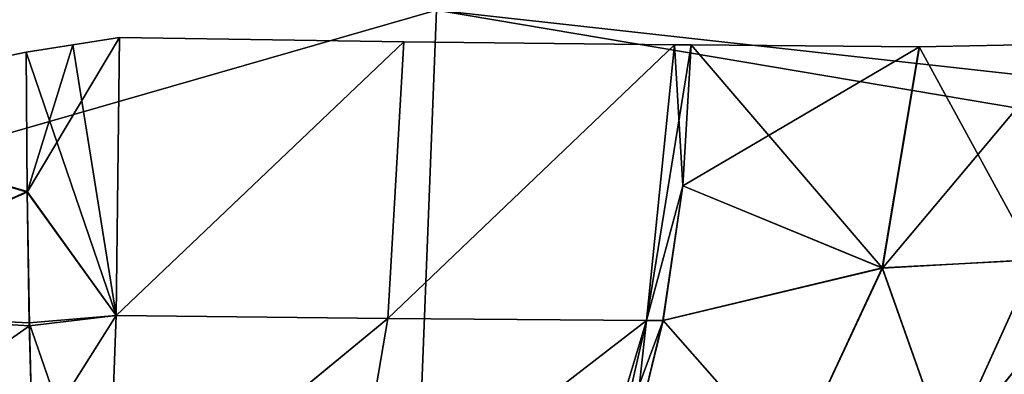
# Model space of a CAD drawing. Header units: millimetres. Extents: x -168 to 168, y -6 to 84.
# Tile 541 of 656: x 109.023 to 111.648, y -0.973 to -0.026. Entities that reach past the tile are written whole.
import ezdxf

# ---------------------------------------------------------------- set-up
doc = ezdxf.new("R2010")
doc.units = ezdxf.units.MM
doc.header["$LTSCALE"] = 65.185185
for name, color, linetype in [('177', 7, 'CONTINUOUS'), ('353', 7, 'CONTINUOUS'), ('359', 7, 'CONTINUOUS'), ('360', 7, 'CONTINUOUS'), ('361', 7, 'CONTINUOUS'), ('362', 7, 'CONTINUOUS'), ('363', 7, 'CONTINUOUS'), ('364', 7, 'CONTINUOUS'), ('365', 7, 'CONTINUOUS'), ('366', 7, 'CONTINUOUS'), ('367', 7, 'CONTINUOUS'), ('368', 7, 'CONTINUOUS'), ('370', 7, 'CONTINUOUS'), ('371', 7, 'CONTINUOUS'), ('372', 7, 'CONTINUOUS'), ('373', 7, 'CONTINUOUS'), ('374', 7, 'CONTINUOUS'), ('375', 7, 'CONTINUOUS'), ('376', 7, 'CONTINUOUS'), ('377', 7, 'CONTINUOUS'), ('378', 7, 'CONTINUOUS'), ('379', 7, 'CONTINUOUS'), ('380', 7, 'CONTINUOUS'), ('66', 7, 'CONTINUOUS')]:
    doc.layers.add(name, color=color, linetype=linetype)

msp = doc.modelspace()

# ---------------------------------------------------------------- linework, layer by layer
at = {"layer": '177', "linetype": 'CONTINUOUS'}
for points in [[(123.9009, 0, 124.9), (110.1342, 0, 124.9), (123.8345, -1.5218, 124.8336), (123.9009, 0, 124.9)], [(96.3674, 0, 124.9), (96.3157, -1.5218, 124.8336), (109.555, -1.5218, 124.8336), (96.3674, 0, 124.9)], [(110.1342, 0, 124.9), (96.3674, 0, 124.9), (110.0751, -1.5218, 124.8336), (110.1342, 0, 124.9)], [(96.3674, 0, 124.9), (109.555, -1.5218, 124.8336), (110.0751, -1.5218, 124.8336), (96.3674, 0, 124.9)], [(123.8345, -1.5218, 124.8336), (110.1342, 0, 124.9), (110.0751, -1.5218, 124.8336), (123.8345, -1.5218, 124.8336)]]:
    msp.add_3dface(points, dxfattribs=at)
at = {"layer": '353', "linetype": 'CONTINUOUS'}
for points in [[(108.3001, -0.2666, -77.6981), (109.0402, -0.1128, -77.8107), (109.0428, -0.4848, -77.7543), (108.3001, -0.2666, -77.6981)], [(108.3324, -0.8014, -77.5518), (108.3001, -0.2666, -77.6981), (109.0428, -0.4848, -77.7543), (108.3324, -0.8014, -77.5518)], [(109.0485, -0.835, -77.6314), (108.3324, -0.8014, -77.5518), (109.0428, -0.4848, -77.7543), (109.0485, -0.835, -77.6314)], [(108.3996, -1.2999, -77.2467), (108.3324, -0.8014, -77.5518), (109.057, -1.1519, -77.4492), (108.3996, -1.2999, -77.2467)], [(109.057, -1.1519, -77.4492), (108.3324, -0.8014, -77.5518), (109.0485, -0.835, -77.6314), (109.057, -1.1519, -77.4492)]]:
    msp.add_3dface(points, dxfattribs=at)
at = {"layer": '359', "linetype": 'CONTINUOUS'}
for points in [[(109.0402, -0.1128, -72.1893), (108.3001, -0.2666, -72.3019), (109.0428, -0.4866, -72.2462), (109.0402, -0.1128, -72.1893)], [(108.3001, -0.2666, -72.3019), (108.3324, -0.8014, -72.4482), (109.0428, -0.4866, -72.2462), (108.3001, -0.2666, -72.3019)], [(109.0428, -0.4866, -72.2462), (108.3324, -0.8014, -72.4482), (109.0487, -0.8429, -72.3722), (109.0428, -0.4866, -72.2462)], [(108.3324, -0.8014, -72.4482), (108.3996, -1.2999, -72.7533), (109.0487, -0.8429, -72.3722), (108.3324, -0.8014, -72.4482)], [(109.0487, -0.8429, -72.3722), (108.3996, -1.2999, -72.7533), (109.0575, -1.1693, -72.5632), (109.0487, -0.8429, -72.3722)]]:
    msp.add_3dface(points, dxfattribs=at)
at = {"layer": '360', "linetype": 'CONTINUOUS'}
for points in [[(109.2893, -0.0734, -72.1883), (109.0428, -0.4866, -72.2462), (109.2803, -0.8159, -72.3607), (109.2893, -0.0734, -72.1883)], [(109.1648, -0.0932, -72.1856), (109.0428, -0.4866, -72.2462), (109.2893, -0.0734, -72.1883), (109.1648, -0.0932, -72.1856)], [(109.0402, -0.1128, -72.1893), (109.0428, -0.4866, -72.2462), (109.1648, -0.0932, -72.1856), (109.0402, -0.1128, -72.1893)], [(109.0428, -0.4866, -72.2462), (109.0487, -0.8429, -72.3722), (109.2803, -0.8159, -72.3607), (109.0428, -0.4866, -72.2462)], [(109.0487, -0.8429, -72.3722), (109.0575, -1.1693, -72.5632), (109.2803, -0.8159, -72.3607), (109.0487, -0.8429, -72.3722)], [(109.2803, -0.8159, -72.3607), (109.0575, -1.1693, -72.5632), (109.2572, -1.4403, -72.7985), (109.2803, -0.8159, -72.3607)]]:
    msp.add_3dface(points, dxfattribs=at)
at = {"layer": '361', "linetype": 'CONTINUOUS'}
for points in [[(109.2893, -0.0734, -72.1883), (109.2803, -0.8159, -72.3607), (110.047, -0.0846, -72.3021), (109.2893, -0.0734, -72.1883)], [(110.047, -0.0846, -72.3021), (109.2803, -0.8159, -72.3607), (110.0044, -0.8236, -72.4726), (110.047, -0.0846, -72.3021)], [(110.047, -0.0846, -72.3021), (110.0044, -0.8236, -72.4726), (110.7691, -0.0927, -72.5584), (110.047, -0.0846, -72.3021)], [(110.7691, -0.0927, -72.5584), (110.0044, -0.8236, -72.4726), (110.6939, -0.8291, -72.7195), (110.7691, -0.0927, -72.5584)], [(109.2803, -0.8159, -72.3607), (109.2572, -1.4403, -72.7985), (110.0044, -0.8236, -72.4726), (109.2803, -0.8159, -72.3607)], [(110.0044, -0.8236, -72.4726), (109.2572, -1.4403, -72.7985), (109.8983, -1.4437, -72.8981), (110.0044, -0.8236, -72.4726)], [(110.0044, -0.8236, -72.4726), (109.8983, -1.4437, -72.8981), (110.6939, -0.8291, -72.7195), (110.0044, -0.8236, -72.4726)], [(110.6939, -0.8291, -72.7195), (109.8983, -1.4437, -72.8981), (110.5082, -1.447, -73.1177), (110.6939, -0.8291, -72.7195)]]:
    msp.add_3dface(points, dxfattribs=at)
at = {"layer": '362', "linetype": 'CONTINUOUS'}
for points in [[(110.8133, -0.0927, -72.579), (110.6939, -0.8291, -72.7195), (110.7906, -0.4696, -72.6277), (110.8133, -0.0927, -72.579)], [(110.7691, -0.0927, -72.5584), (110.6939, -0.8291, -72.7195), (110.8133, -0.0927, -72.579), (110.7691, -0.0927, -72.5584)], [(110.7906, -0.4696, -72.6277), (110.6939, -0.8291, -72.7195), (110.7382, -0.8292, -72.7402), (110.7906, -0.4696, -72.6277)], [(110.6939, -0.8291, -72.7195), (110.5082, -1.447, -73.1177), (110.7382, -0.8292, -72.7402), (110.6939, -0.8291, -72.7195)], [(110.7382, -0.8292, -72.7402), (110.5082, -1.447, -73.1177), (110.6578, -1.1591, -72.9125), (110.7382, -0.8292, -72.7402)]]:
    msp.add_3dface(points, dxfattribs=at)
at = {"layer": '363', "linetype": 'CONTINUOUS'}
for points in [[(110.8133, -0.0927, -72.579), (110.7906, -0.4696, -72.6277), (111.4219, -0.0986, -73.019), (110.8133, -0.0927, -72.579)], [(111.4219, -0.0986, -73.019), (110.7906, -0.4696, -72.6277), (111.3232, -0.6891, -73.0894), (111.4219, -0.0986, -73.019)], [(111.4219, -0.0986, -73.019), (111.3232, -0.6891, -73.0894), (111.8259, -0.0906, -73.653), (111.4219, -0.0986, -73.019)], [(111.8259, -0.0906, -73.653), (111.3232, -0.6891, -73.0894), (111.7316, -0.6663, -73.7204), (111.8259, -0.0906, -73.653)], [(110.7906, -0.4696, -72.6277), (110.7382, -0.8292, -72.7402), (111.3232, -0.6891, -73.0894), (110.7906, -0.4696, -72.6277)], [(111.7316, -0.6663, -73.7204), (111.3232, -0.6891, -73.0894), (111.4979, -1.1821, -73.8759), (111.7316, -0.6663, -73.7204)], [(111.7316, -0.6663, -73.7204), (111.4979, -1.1821, -73.8759), (111.7957, -0.8136, -74.3895), (111.7316, -0.6663, -73.7204)], [(111.3232, -0.6891, -73.0894), (110.7382, -0.8292, -72.7402), (111.078, -1.215, -73.2524), (111.3232, -0.6891, -73.0894)], [(111.3232, -0.6891, -73.0894), (111.078, -1.215, -73.2524), (111.4979, -1.1821, -73.8759), (111.3232, -0.6891, -73.0894)], [(111.7957, -0.8136, -74.3895), (111.4979, -1.1821, -73.8759), (111.6071, -1.147, -74.3895), (111.7957, -0.8136, -74.3895)], [(110.7382, -0.8292, -72.7402), (110.6578, -1.1591, -72.9125), (111.078, -1.215, -73.2524), (110.7382, -0.8292, -72.7402)]]:
    msp.add_3dface(points, dxfattribs=at)
at = {"layer": '364', "linetype": 'CONTINUOUS'}
for points in [[(111.7957, -0.8135, -75.6105), (111.6071, -1.147, -74.3895), (111.6068, -1.1473, -75.6105), (111.7957, -0.8135, -75.6105)], [(111.7957, -0.8136, -74.3895), (111.6071, -1.147, -74.3895), (111.7957, -0.8135, -75.6105), (111.7957, -0.8136, -74.3895)]]:
    msp.add_3dface(points, dxfattribs=at)
at = {"layer": '365', "linetype": 'CONTINUOUS'}
for points in [[(110.8133, -0.0927, -77.421), (111.3228, -0.6887, -76.9112), (110.7906, -0.4693, -77.3723), (110.8133, -0.0927, -77.421)], [(111.4214, -0.0986, -76.9815), (111.3228, -0.6887, -76.9112), (110.8133, -0.0927, -77.421), (111.4214, -0.0986, -76.9815)], [(111.4214, -0.0986, -76.9815), (111.7313, -0.6666, -76.2803), (111.3228, -0.6887, -76.9112), (111.4214, -0.0986, -76.9815)], [(111.8256, -0.0906, -76.3477), (111.7313, -0.6666, -76.2803), (111.4214, -0.0986, -76.9815), (111.8256, -0.0906, -76.3477)], [(110.7906, -0.4693, -77.3723), (111.3228, -0.6887, -76.9112), (110.7381, -0.8293, -77.2598), (110.7906, -0.4693, -77.3723)], [(111.7313, -0.6666, -76.2803), (111.4973, -1.1827, -76.1246), (111.3228, -0.6887, -76.9112), (111.7313, -0.6666, -76.2803)], [(111.7313, -0.6666, -76.2803), (111.7957, -0.8135, -75.6105), (111.4973, -1.1827, -76.1246), (111.7313, -0.6666, -76.2803)], [(111.3228, -0.6887, -76.9112), (111.0778, -1.2145, -76.7484), (110.7381, -0.8293, -77.2598), (111.3228, -0.6887, -76.9112)], [(111.3228, -0.6887, -76.9112), (111.4973, -1.1827, -76.1246), (111.0778, -1.2145, -76.7484), (111.3228, -0.6887, -76.9112)], [(111.7957, -0.8135, -75.6105), (111.6068, -1.1473, -75.6105), (111.4973, -1.1827, -76.1246), (111.7957, -0.8135, -75.6105)], [(110.7381, -0.8293, -77.2598), (111.0778, -1.2145, -76.7484), (110.6579, -1.1587, -77.0878), (110.7381, -0.8293, -77.2598)]]:
    msp.add_3dface(points, dxfattribs=at)
at = {"layer": '366', "linetype": 'CONTINUOUS'}
for points in [[(110.7691, -0.0927, -77.4416), (110.7906, -0.4693, -77.3723), (110.694, -0.8289, -77.2806), (110.7691, -0.0927, -77.4416)], [(110.8133, -0.0927, -77.421), (110.7906, -0.4693, -77.3723), (110.7691, -0.0927, -77.4416), (110.8133, -0.0927, -77.421)], [(110.7906, -0.4693, -77.3723), (110.7381, -0.8293, -77.2598), (110.694, -0.8289, -77.2806), (110.7906, -0.4693, -77.3723)], [(110.694, -0.8289, -77.2806), (110.5527, -1.4462, -76.8624), (110.5085, -1.4462, -76.883), (110.694, -0.8289, -77.2806)], [(110.6579, -1.1587, -77.0878), (110.5527, -1.4462, -76.8624), (110.694, -0.8289, -77.2806), (110.6579, -1.1587, -77.0878)], [(110.7381, -0.8293, -77.2598), (110.6579, -1.1587, -77.0878), (110.694, -0.8289, -77.2806), (110.7381, -0.8293, -77.2598)]]:
    msp.add_3dface(points, dxfattribs=at)
at = {"layer": '367', "linetype": 'CONTINUOUS'}
for points in [[(109.2893, -0.0734, -77.8117), (110.047, -0.0846, -77.6979), (109.2803, -0.8159, -77.6393), (109.2893, -0.0734, -77.8117)], [(110.047, -0.0846, -77.6979), (110.0044, -0.8236, -77.5274), (109.2803, -0.8159, -77.6393), (110.047, -0.0846, -77.6979)], [(110.047, -0.0846, -77.6979), (110.7691, -0.0927, -77.4416), (110.0044, -0.8236, -77.5274), (110.047, -0.0846, -77.6979)], [(110.7691, -0.0927, -77.4416), (110.694, -0.8289, -77.2806), (110.0044, -0.8236, -77.5274), (110.7691, -0.0927, -77.4416)], [(109.2803, -0.8159, -77.6393), (110.0044, -0.8236, -77.5274), (109.2572, -1.4402, -77.2015), (109.2803, -0.8159, -77.6393)], [(110.0044, -0.8236, -77.5274), (109.8983, -1.4437, -77.1019), (109.2572, -1.4402, -77.2015), (110.0044, -0.8236, -77.5274)], [(110.0044, -0.8236, -77.5274), (110.694, -0.8289, -77.2806), (109.8983, -1.4437, -77.1019), (110.0044, -0.8236, -77.5274)], [(110.694, -0.8289, -77.2806), (110.5085, -1.4462, -76.883), (109.8983, -1.4437, -77.1019), (110.694, -0.8289, -77.2806)]]:
    msp.add_3dface(points, dxfattribs=at)
at = {"layer": '368', "linetype": 'CONTINUOUS'}
for points in [[(109.2893, -0.0734, -77.8117), (109.2803, -0.8159, -77.6393), (109.1648, -0.0932, -77.8144), (109.2893, -0.0734, -77.8117)], [(109.2803, -0.8159, -77.6393), (109.0402, -0.1128, -77.8107), (109.1648, -0.0932, -77.8144), (109.2803, -0.8159, -77.6393)], [(109.0428, -0.4848, -77.7543), (109.0402, -0.1128, -77.8107), (109.2803, -0.8159, -77.6393), (109.0428, -0.4848, -77.7543)], [(109.0485, -0.835, -77.6314), (109.0428, -0.4848, -77.7543), (109.2803, -0.8159, -77.6393), (109.0485, -0.835, -77.6314)], [(109.0485, -0.835, -77.6314), (109.2803, -0.8159, -77.6393), (109.2572, -1.4402, -77.2015), (109.0485, -0.835, -77.6314)], [(109.057, -1.1519, -77.4492), (109.0485, -0.835, -77.6314), (109.2572, -1.4402, -77.2015), (109.057, -1.1519, -77.4492)]]:
    msp.add_3dface(points, dxfattribs=at)
at = {"layer": '370', "linetype": 'CONTINUOUS'}
for points in [[(109.0402, -0.1128, 77.8107), (108.3001, -0.2666, 77.6981), (109.0428, -0.4866, 77.7538), (109.0402, -0.1128, 77.8107)], [(108.3001, -0.2666, 77.6981), (108.3324, -0.8014, 77.5518), (109.0428, -0.4866, 77.7538), (108.3001, -0.2666, 77.6981)], [(109.0428, -0.4866, 77.7538), (108.3324, -0.8014, 77.5518), (109.0487, -0.8429, 77.6278), (109.0428, -0.4866, 77.7538)], [(108.3324, -0.8014, 77.5518), (108.3996, -1.2999, 77.2467), (109.0487, -0.8429, 77.6278), (108.3324, -0.8014, 77.5518)], [(109.0487, -0.8429, 77.6278), (108.3996, -1.2999, 77.2467), (109.0575, -1.1693, 77.4368), (109.0487, -0.8429, 77.6278)]]:
    msp.add_3dface(points, dxfattribs=at)
at = {"layer": '371', "linetype": 'CONTINUOUS'}
for points in [[(109.2893, -0.0734, 77.8117), (109.0428, -0.4866, 77.7538), (109.2802, -0.8159, 77.6393), (109.2893, -0.0734, 77.8117)], [(109.1648, -0.0932, 77.8144), (109.0428, -0.4866, 77.7538), (109.2893, -0.0734, 77.8117), (109.1648, -0.0932, 77.8144)], [(109.0402, -0.1128, 77.8107), (109.0428, -0.4866, 77.7538), (109.1648, -0.0932, 77.8144), (109.0402, -0.1128, 77.8107)], [(109.0428, -0.4866, 77.7538), (109.0487, -0.8429, 77.6278), (109.2802, -0.8159, 77.6393), (109.0428, -0.4866, 77.7538)], [(109.0487, -0.8429, 77.6278), (109.0575, -1.1693, 77.4368), (109.2802, -0.8159, 77.6393), (109.0487, -0.8429, 77.6278)], [(109.2802, -0.8159, 77.6393), (109.0575, -1.1693, 77.4368), (109.2572, -1.4403, 77.2015), (109.2802, -0.8159, 77.6393)]]:
    msp.add_3dface(points, dxfattribs=at)
at = {"layer": '372', "linetype": 'CONTINUOUS'}
for points in [[(109.2893, -0.0734, 77.8117), (109.2802, -0.8159, 77.6393), (110.047, -0.0846, 77.6979), (109.2893, -0.0734, 77.8117)], [(110.047, -0.0846, 77.6979), (109.2802, -0.8159, 77.6393), (110.0044, -0.8236, 77.5274), (110.047, -0.0846, 77.6979)], [(110.047, -0.0846, 77.6979), (110.0044, -0.8236, 77.5274), (110.7691, -0.0927, 77.4416), (110.047, -0.0846, 77.6979)], [(110.7691, -0.0927, 77.4416), (110.0044, -0.8236, 77.5274), (110.6939, -0.8291, 77.2805), (110.7691, -0.0927, 77.4416)], [(109.2802, -0.8159, 77.6393), (109.2572, -1.4403, 77.2015), (110.0044, -0.8236, 77.5274), (109.2802, -0.8159, 77.6393)], [(110.0044, -0.8236, 77.5274), (109.2572, -1.4403, 77.2015), (109.8983, -1.4437, 77.1019), (110.0044, -0.8236, 77.5274)], [(110.0044, -0.8236, 77.5274), (109.8983, -1.4437, 77.1019), (110.6939, -0.8291, 77.2805), (110.0044, -0.8236, 77.5274)], [(110.6939, -0.8291, 77.2805), (109.8983, -1.4437, 77.1019), (110.5082, -1.447, 76.8823), (110.6939, -0.8291, 77.2805)]]:
    msp.add_3dface(points, dxfattribs=at)
at = {"layer": '373', "linetype": 'CONTINUOUS'}
for points in [[(110.7691, -0.0927, 77.4416), (110.6939, -0.8291, 77.2805), (110.8133, -0.0927, 77.421), (110.7691, -0.0927, 77.4416)], [(110.8133, -0.0927, 77.421), (110.6939, -0.8291, 77.2805), (110.7906, -0.4696, 77.3723), (110.8133, -0.0927, 77.421)], [(110.7906, -0.4696, 77.3723), (110.6939, -0.8291, 77.2805), (110.7382, -0.8292, 77.2598), (110.7906, -0.4696, 77.3723)], [(110.6939, -0.8291, 77.2805), (110.5082, -1.447, 76.8823), (110.7382, -0.8292, 77.2598), (110.6939, -0.8291, 77.2805)], [(110.7382, -0.8292, 77.2598), (110.5082, -1.447, 76.8823), (110.6578, -1.1591, 77.0875), (110.7382, -0.8292, 77.2598)]]:
    msp.add_3dface(points, dxfattribs=at)
at = {"layer": '374', "linetype": 'CONTINUOUS'}
for points in [[(110.8133, -0.0927, 77.421), (110.7906, -0.4696, 77.3723), (111.4219, -0.0986, 76.981), (110.8133, -0.0927, 77.421)], [(111.4219, -0.0986, 76.981), (110.7906, -0.4696, 77.3723), (111.3232, -0.6891, 76.9106), (111.4219, -0.0986, 76.981)], [(111.8259, -0.0906, 76.347), (111.3232, -0.6891, 76.9106), (111.7316, -0.6663, 76.2796), (111.8259, -0.0906, 76.347)], [(111.4219, -0.0986, 76.981), (111.3232, -0.6891, 76.9106), (111.8259, -0.0906, 76.347), (111.4219, -0.0986, 76.981)], [(110.7906, -0.4696, 77.3723), (110.7382, -0.8292, 77.2598), (111.3232, -0.6891, 76.9106), (110.7906, -0.4696, 77.3723)], [(111.7316, -0.6663, 76.2796), (111.3232, -0.6891, 76.9106), (111.4979, -1.1821, 76.1241), (111.7316, -0.6663, 76.2796)], [(111.7316, -0.6663, 76.2796), (111.4979, -1.1821, 76.1241), (111.7957, -0.8136, 75.6105), (111.7316, -0.6663, 76.2796)], [(111.3232, -0.6891, 76.9106), (110.7382, -0.8292, 77.2598), (111.078, -1.215, 76.7476), (111.3232, -0.6891, 76.9106)], [(111.3232, -0.6891, 76.9106), (111.078, -1.215, 76.7476), (111.4979, -1.1821, 76.1241), (111.3232, -0.6891, 76.9106)], [(111.7957, -0.8136, 75.6105), (111.4979, -1.1821, 76.1241), (111.6071, -1.147, 75.6105), (111.7957, -0.8136, 75.6105)], [(110.7382, -0.8292, 77.2598), (110.6578, -1.1591, 77.0875), (111.078, -1.215, 76.7476), (110.7382, -0.8292, 77.2598)]]:
    msp.add_3dface(points, dxfattribs=at)
at = {"layer": '375', "linetype": 'CONTINUOUS'}
for points in [[(111.7957, -0.8135, 74.3895), (111.6071, -1.147, 75.6105), (111.6068, -1.1473, 74.3895), (111.7957, -0.8135, 74.3895)], [(111.7957, -0.8136, 75.6105), (111.6071, -1.147, 75.6105), (111.7957, -0.8135, 74.3895), (111.7957, -0.8136, 75.6105)]]:
    msp.add_3dface(points, dxfattribs=at)
at = {"layer": '376', "linetype": 'CONTINUOUS'}
for points in [[(110.8133, -0.0927, 72.579), (111.3228, -0.6887, 73.0888), (110.7906, -0.4693, 72.6277), (110.8133, -0.0927, 72.579)], [(111.4214, -0.0986, 73.0185), (111.3228, -0.6887, 73.0888), (110.8133, -0.0927, 72.579), (111.4214, -0.0986, 73.0185)], [(111.4214, -0.0986, 73.0185), (111.7313, -0.6666, 73.7197), (111.3228, -0.6887, 73.0888), (111.4214, -0.0986, 73.0185)], [(111.8256, -0.0906, 73.6523), (111.7313, -0.6666, 73.7197), (111.4214, -0.0986, 73.0185), (111.8256, -0.0906, 73.6523)], [(110.7906, -0.4693, 72.6277), (111.3228, -0.6887, 73.0888), (110.7381, -0.8293, 72.7402), (110.7906, -0.4693, 72.6277)], [(111.7313, -0.6666, 73.7197), (111.4973, -1.1827, 73.8754), (111.3228, -0.6887, 73.0888), (111.7313, -0.6666, 73.7197)], [(111.7313, -0.6666, 73.7197), (111.7957, -0.8135, 74.3895), (111.4973, -1.1827, 73.8754), (111.7313, -0.6666, 73.7197)], [(111.3228, -0.6887, 73.0888), (111.0778, -1.2145, 73.2516), (110.7381, -0.8293, 72.7402), (111.3228, -0.6887, 73.0888)], [(111.3228, -0.6887, 73.0888), (111.4973, -1.1827, 73.8754), (111.0778, -1.2145, 73.2516), (111.3228, -0.6887, 73.0888)], [(111.7957, -0.8135, 74.3895), (111.6068, -1.1473, 74.3895), (111.4973, -1.1827, 73.8754), (111.7957, -0.8135, 74.3895)], [(110.7381, -0.8293, 72.7402), (111.0778, -1.2145, 73.2516), (110.6579, -1.1587, 72.9122), (110.7381, -0.8293, 72.7402)]]:
    msp.add_3dface(points, dxfattribs=at)
at = {"layer": '377', "linetype": 'CONTINUOUS'}
for points in [[(110.7691, -0.0927, 72.5584), (110.7906, -0.4693, 72.6277), (110.694, -0.8289, 72.7194), (110.7691, -0.0927, 72.5584)], [(110.8133, -0.0927, 72.579), (110.7906, -0.4693, 72.6277), (110.7691, -0.0927, 72.5584), (110.8133, -0.0927, 72.579)], [(110.7906, -0.4693, 72.6277), (110.7381, -0.8293, 72.7402), (110.694, -0.8289, 72.7194), (110.7906, -0.4693, 72.6277)], [(110.694, -0.8289, 72.7194), (110.5527, -1.4462, 73.1376), (110.5085, -1.4462, 73.117), (110.694, -0.8289, 72.7194)], [(110.6579, -1.1587, 72.9122), (110.5527, -1.4462, 73.1376), (110.694, -0.8289, 72.7194), (110.6579, -1.1587, 72.9122)], [(110.7381, -0.8293, 72.7402), (110.6579, -1.1587, 72.9122), (110.694, -0.8289, 72.7194), (110.7381, -0.8293, 72.7402)]]:
    msp.add_3dface(points, dxfattribs=at)
at = {"layer": '378', "linetype": 'CONTINUOUS'}
for points in [[(109.2893, -0.0734, 72.1883), (110.047, -0.0846, 72.3021), (109.2803, -0.8156, 72.3606), (109.2893, -0.0734, 72.1883)], [(110.047, -0.0846, 72.3021), (110.0045, -0.8236, 72.4726), (109.2803, -0.8156, 72.3606), (110.047, -0.0846, 72.3021)], [(110.047, -0.0846, 72.3021), (110.7691, -0.0927, 72.5584), (110.0045, -0.8236, 72.4726), (110.047, -0.0846, 72.3021)], [(110.7691, -0.0927, 72.5584), (110.694, -0.8289, 72.7194), (110.0045, -0.8236, 72.4726), (110.7691, -0.0927, 72.5584)], [(109.2803, -0.8156, 72.3606), (110.0045, -0.8236, 72.4726), (109.2572, -1.4395, 72.7976), (109.2803, -0.8156, 72.3606)], [(110.0045, -0.8236, 72.4726), (109.8983, -1.4437, 72.8981), (109.2572, -1.4395, 72.7976), (110.0045, -0.8236, 72.4726)], [(110.0045, -0.8236, 72.4726), (110.694, -0.8289, 72.7194), (109.8983, -1.4437, 72.8981), (110.0045, -0.8236, 72.4726)], [(110.694, -0.8289, 72.7194), (110.5085, -1.4462, 73.117), (109.8983, -1.4437, 72.8981), (110.694, -0.8289, 72.7194)]]:
    msp.add_3dface(points, dxfattribs=at)
at = {"layer": '379', "linetype": 'CONTINUOUS'}
for points in [[(109.2893, -0.0734, 72.1883), (109.2803, -0.8156, 72.3606), (109.1648, -0.0932, 72.1856), (109.2893, -0.0734, 72.1883)], [(109.1648, -0.0932, 72.1856), (109.2803, -0.8156, 72.3606), (109.0402, -0.1128, 72.1893), (109.1648, -0.0932, 72.1856)], [(109.0402, -0.1128, 72.1893), (109.2803, -0.8156, 72.3606), (109.0428, -0.4848, 72.2457), (109.0402, -0.1128, 72.1893)], [(109.0428, -0.4848, 72.2457), (109.2803, -0.8156, 72.3606), (109.0485, -0.835, 72.3686), (109.0428, -0.4848, 72.2457)], [(109.2803, -0.8156, 72.3606), (109.2572, -1.4395, 72.7976), (109.0485, -0.835, 72.3686), (109.2803, -0.8156, 72.3606)], [(109.0485, -0.835, 72.3686), (109.2572, -1.4395, 72.7976), (109.057, -1.1519, 72.5508), (109.0485, -0.835, 72.3686)]]:
    msp.add_3dface(points, dxfattribs=at)
at = {"layer": '380', "linetype": 'CONTINUOUS'}
for points in [[(109.0402, -0.1128, 72.1893), (109.0428, -0.4848, 72.2457), (108.3001, -0.2666, 72.3019), (109.0402, -0.1128, 72.1893)], [(108.3001, -0.2666, 72.3019), (109.0428, -0.4848, 72.2457), (108.3324, -0.8014, 72.4482), (108.3001, -0.2666, 72.3019)], [(109.0428, -0.4848, 72.2457), (109.0485, -0.835, 72.3686), (108.3324, -0.8014, 72.4482), (109.0428, -0.4848, 72.2457)], [(109.0485, -0.835, 72.3686), (109.057, -1.1519, 72.5508), (108.3324, -0.8014, 72.4482), (109.0485, -0.835, 72.3686)], [(108.3324, -0.8014, 72.4482), (109.057, -1.1519, 72.5508), (108.3996, -1.2999, 72.7533), (108.3324, -0.8014, 72.4482)]]:
    msp.add_3dface(points, dxfattribs=at)
at = {"layer": '66', "linetype": 'CONTINUOUS'}
for points in [[(110.1342, 0, -124.9), (104.851, -1.5218, -124.8336), (96.3674, 0, -124.9), (110.1342, 0, -124.9)], [(110.0751, -1.5218, -124.8336), (104.851, -1.5218, -124.8336), (110.1342, 0, -124.9), (110.0751, -1.5218, -124.8336)], [(119.1448, -1.5218, -124.8336), (110.0751, -1.5218, -124.8336), (110.1342, 0, -124.9), (119.1448, -1.5218, -124.8336)], [(123.9009, 0, -124.9), (119.1448, -1.5218, -124.8336), (110.1342, 0, -124.9), (123.9009, 0, -124.9)]]:
    msp.add_3dface(points, dxfattribs=at)

doc.saveas('drawing.dxf')
